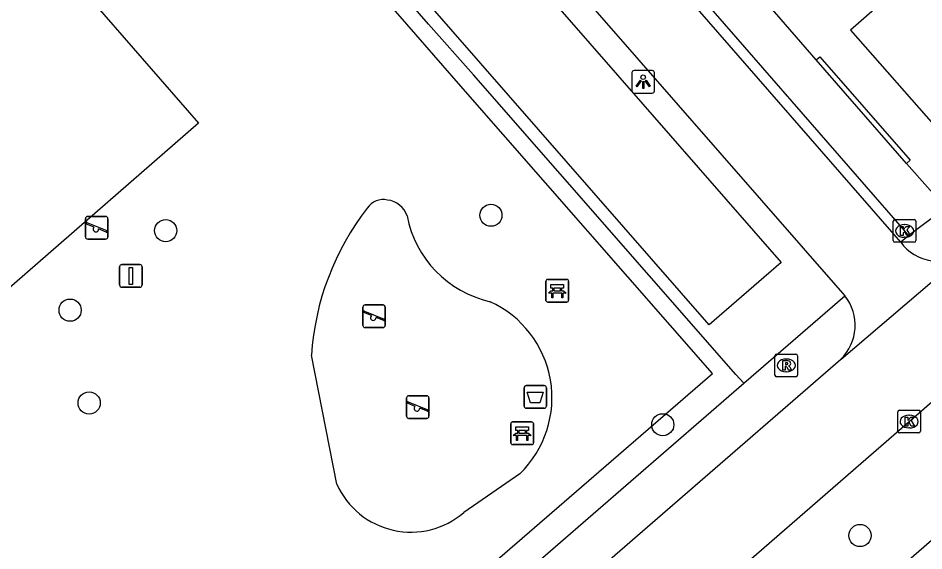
# Model space of a CAD drawing. Extents: x 155888 to 156864, y 383882 to 384671.
# Drawn here: x 156652.5 to 156692.46, y 384282.25 to 384305.75 of the extents above; entities that cross this region are included whole.
import ezdxf

# ---------------------------------------------------------------- set-up
doc = ezdxf.new("R2010")
doc.units = 0
for name, color, linetype in [('IMGEO_Afvalbak', 7, 'Continuous'), ('IMGEO_Bank', 7, 'Continuous'), ('IMGEO_Boom', 7, 'Continuous'), ('IMGEO_Groenvoorziening', 7, 'Continuous'), ('IMGEO_Haag', 7, 'Continuous'), ('IMGEO_Kolk', 7, 'Continuous'), ('IMGEO_Lichtpunt', 7, 'Continuous'), ('IMGEO_Muur', 7, 'Continuous'), ('IMGEO_Pand', 7, 'Continuous'), ('IMGEO_Rijbaan_lokaal_gesloten', 7, 'Continuous'), ('IMGEO_Rioolput', 7, 'Continuous'), ('IMGEO_Speelvoorziening', 7, 'Continuous'), ('IMGEO_Verkeersbordpaal', 7, 'Continuous'), ('IMGEO_Voetpad_open', 7, 'Continuous')]:
    doc.layers.add(name, color=color, linetype=linetype)

msp = doc.modelspace()

# ---------------------------------------------------------------- linework, layer by layer
at = {"layer": 'IMGEO_Afvalbak'}
for p, q in [((156674.914, 384289.537), (156675.704, 384289.537)), ((156675.704, 384289.537), (156674.914, 384289.537)), ((156674.814, 384288.637), (156674.814, 384289.437)), ((156674.814, 384289.437), (156674.814, 384288.637)), ((156675.804, 384289.437), (156675.804, 384288.637)), ((156675.804, 384288.637), (156675.804, 384289.437)), ((156675.704, 384288.537), (156674.914, 384288.537)), ((156674.914, 384288.537), (156675.704, 384288.537))]:
    msp.add_line(p, q, dxfattribs=at)
msp.add_lwpolyline([(156674.957, 384289.251), (156675.661, 384289.251), (156675.512, 384288.781), (156675.106, 384288.781), (156674.957, 384289.251)], dxfattribs=at)
for centre, start, end in [((156674.914, 384289.437), 90, 180), ((156674.914, 384289.437), 90, 180), ((156675.704, 384289.437), 0, 90), ((156675.704, 384289.437), 360, 90), ((156674.914, 384288.637), 180, 270), ((156674.914, 384288.637), 180, 270), ((156675.704, 384288.637), 270, 0), ((156675.704, 384288.637), 270, 0)]:
    msp.add_arc(centre, 0.1, start, end, dxfattribs=at)
at = {"layer": 'IMGEO_Bank'}
for p, q in [((156675.783, 384293.3), (156675.783, 384294.141)), ((156675.783, 384294.141), (156675.783, 384293.3)), ((156675.858, 384294.225), (156676.699, 384294.225)), ((156676.699, 384294.225), (156675.858, 384294.225)), ((156676.783, 384294.15), (156676.783, 384293.309)), ((156676.783, 384293.309), (156676.783, 384294.15)), ((156676.48, 384293.623), (156676.087, 384293.623)), ((156676.092, 384293.731), (156676.092, 384293.837)), ((156676.136, 384293.837), (156676.136, 384293.731)), ((156676.424, 384293.843), (156676.142, 384293.843)), ((156676.142, 384293.725), (156676.424, 384293.725)), ((156676.43, 384293.731), (156676.43, 384293.837)), ((156676.474, 384293.837), (156676.474, 384293.731)), ((156676.708, 384293.225), (156675.867, 384293.225)), ((156675.867, 384293.225), (156676.708, 384293.225)), ((156674.306, 384287.935), (156675.147, 384287.935)), ((156675.147, 384287.935), (156674.306, 384287.935)), ((156674.231, 384287.01), (156674.231, 384287.851)), ((156674.231, 384287.851), (156674.231, 384287.01)), ((156674.54, 384287.441), (156674.54, 384287.547)), ((156674.584, 384287.547), (156674.584, 384287.441)), ((156674.872, 384287.553), (156674.59, 384287.553)), ((156674.878, 384287.441), (156674.878, 384287.547)), ((156674.922, 384287.547), (156674.922, 384287.441)), ((156675.231, 384287.86), (156675.231, 384287.019)), ((156675.231, 384287.019), (156675.231, 384287.86)), ((156674.928, 384287.333), (156674.535, 384287.333)), ((156674.59, 384287.435), (156674.872, 384287.435)), ((156675.156, 384286.935), (156674.315, 384286.935)), ((156674.315, 384286.935), (156675.156, 384286.935))]:
    msp.add_line(p, q, dxfattribs=at)
for points in [[(156676.086, 384293.843), (156676, 384293.843), (156676, 384294.004), (156676.563, 384294.004), (156676.563, 384293.843), (156676.48, 384293.843)], [(156676.03, 384293.623), (156675.888, 384293.623), (156676, 384293.725), (156676.086, 384293.725)], [(156676.08, 384293.616), (156676.08, 384293.409), (156676.037, 384293.409), (156676.037, 384293.616)], [(156676.48, 384293.725), (156676.563, 384293.725), (156676.675, 384293.623), (156676.536, 384293.623)], [(156676.53, 384293.616), (156676.53, 384293.409), (156676.486, 384293.409), (156676.486, 384293.616)], [(156674.534, 384287.553), (156674.448, 384287.553), (156674.448, 384287.714), (156675.011, 384287.714), (156675.011, 384287.553), (156674.928, 384287.553)], [(156674.478, 384287.333), (156674.336, 384287.333), (156674.448, 384287.435), (156674.534, 384287.435)], [(156674.528, 384287.326), (156674.528, 384287.119), (156674.485, 384287.119), (156674.485, 384287.326)], [(156674.928, 384287.435), (156675.011, 384287.435), (156675.123, 384287.333), (156674.984, 384287.333)], [(156674.978, 384287.326), (156674.978, 384287.119), (156674.934, 384287.119), (156674.934, 384287.326)]]:
    msp.add_lwpolyline(points, dxfattribs=at)
for centre, radius, start, end in [((156675.861, 384294.147), 0.0779, 92.4484, 184.2845), ((156675.861, 384294.147), 0.0779, 92.4484, 184.2845), ((156676.705, 384294.147), 0.0779, 2.4484, 94.2845), ((156676.705, 384294.147), 0.0779, 2.4484, 94.2845), ((156676.03, 384293.616), 0.00671, 2.8957, 87.1043), ((156676.087, 384293.616), 0.00671, 92.8957, 177.1043), ((156676.085, 384293.836), 0.00671, 2.8957, 87.1043), ((156676.085, 384293.732), 0.00671, 272.8957, 357.1043), ((156676.142, 384293.836), 0.00671, 92.8957, 177.1043), ((156676.142, 384293.732), 0.00671, 182.8957, 267.1043), ((156676.424, 384293.836), 0.00671, 2.8957, 87.1043), ((156676.424, 384293.732), 0.00671, 272.8957, 357.1043), ((156676.481, 384293.836), 0.00671, 92.8957, 177.1043), ((156676.481, 384293.732), 0.00671, 182.8957, 267.1043), ((156676.479, 384293.616), 0.00671, 2.8957, 87.1043), ((156676.536, 384293.616), 0.00671, 92.8957, 177.1043), ((156675.861, 384293.303), 0.0779, 182.4484, 274.2845), ((156675.861, 384293.303), 0.0779, 182.4484, 274.2845), ((156676.705, 384293.303), 0.0779, 272.4484, 4.2845), ((156676.705, 384293.303), 0.0779, 272.4484, 4.2845), ((156674.309, 384287.857), 0.0779, 92.4484, 184.2845), ((156674.309, 384287.857), 0.0779, 92.4484, 184.2845), ((156675.153, 384287.857), 0.0779, 2.4484, 94.2845), ((156675.153, 384287.857), 0.0779, 2.4484, 94.2845), ((156674.533, 384287.546), 0.00671, 2.8957, 87.1043), ((156674.59, 384287.546), 0.00671, 92.8957, 177.1043), ((156674.872, 384287.546), 0.00671, 2.8957, 87.1043), ((156674.929, 384287.546), 0.00671, 92.8957, 177.1043), ((156674.478, 384287.326), 0.00671, 2.8957, 87.1043), ((156674.535, 384287.326), 0.00671, 92.8957, 177.1043), ((156674.533, 384287.442), 0.00671, 272.8957, 357.1043), ((156674.59, 384287.442), 0.00671, 182.8957, 267.1043), ((156674.872, 384287.442), 0.00671, 272.8957, 357.1043), ((156674.929, 384287.442), 0.00671, 182.8957, 267.1043), ((156674.927, 384287.326), 0.00671, 2.8957, 87.1043), ((156674.984, 384287.326), 0.00671, 92.8957, 177.1043), ((156674.309, 384287.013), 0.0779, 182.4484, 274.2845), ((156674.309, 384287.013), 0.0779, 182.4484, 274.2845), ((156675.153, 384287.013), 0.0779, 272.4484, 4.2845), ((156675.153, 384287.013), 0.0779, 272.4484, 4.2845)]:
    msp.add_arc(centre, radius, start, end, dxfattribs=at)
at = {"layer": 'IMGEO_Boom'}
for centre in [(156673.354, 384297.055), (156659.008, 384296.377), (156654.791, 384292.867), (156655.63, 384288.773), (156680.937, 384287.811), (156689.636, 384282.924)]:
    msp.add_circle(centre, 0.489, dxfattribs=at)
at = {"layer": 'IMGEO_Groenvoorziening'}
for points in [[(156658.29, 384326.886), (156686.158, 384294.976), (156682.981, 384292.22), (156655.199, 384324.031), (156658.29, 384326.886)], [(156650.83, 384292.753), (156647.23, 384296.905), (156644.734, 384299.783), (156639.017, 384306.374), (156648.672, 384314.702), (156652.983, 384309.731), (156655.486, 384306.845), (156660.447, 384301.123), (156650.83, 384292.753)], [(156666.558, 384285.188), (156665.436, 384290.877)], [(156674.628, 384285.65), (156672.161, 384283.939)]]:
    msp.add_lwpolyline(points, dxfattribs=at)
for centre, radius, start, end in [((156668.608, 384296.891), 0.856, 77.3738, 145.7199), ((156668.678, 384296.706), 1.027, 18.151, 83.4304), ((156677.265, 384290.104), 11.854, 142.1782, 176.2619), ((156674.391, 384297.947), 4.827, 191.0015, 257.1685), ((156671.387, 384289), 4.661, 314.0554, 65.5124), ((156669.826, 384286.658), 3.584, 204.2158, 310.6508)]:
    msp.add_arc(centre, radius, start, end, dxfattribs=at)
at = {"layer": 'IMGEO_Haag'}
for points in [[(156684.514, 384289.644), (156684.165, 384290.027), (156672.593, 384303.245), (156670.597, 384305.482), (156651.967, 384326.881), (156651.628, 384327.258)], [(156669.563, 384276.677), (156669.214, 384277.079), (156668.738, 384277.618), (156683.131, 384290.072), (156672.024, 384302.756), (156670.041, 384305.035), (156667.849, 384307.558), (156651.931, 384325.873), (156650.206, 384324.374), (156649.784, 384324.922), (156649.422, 384325.338)]]:
    msp.add_lwpolyline(points, dxfattribs=at)
at = {"layer": 'IMGEO_Kolk'}
for p, q in [((156691.104, 384295.938), (156691.104, 384296.79)), ((156691.179, 384296.864), (156692.031, 384296.864)), ((156692.105, 384296.79), (156692.105, 384295.938)), ((156691.592, 384296.644), (156691.617, 384296.644)), ((156692.031, 384295.864), (156691.179, 384295.864)), ((156691.615, 384296.084), (156691.59, 384296.084)), ((156691.303, 384287.527), (156691.303, 384288.379)), ((156691.378, 384288.453), (156692.23, 384288.453)), ((156692.304, 384288.379), (156692.304, 384287.527)), ((156691.791, 384288.233), (156691.816, 384288.233)), ((156691.814, 384287.673), (156691.789, 384287.673)), ((156692.23, 384287.453), (156691.378, 384287.453))]:
    msp.add_line(p, q, dxfattribs=at)
for points in [[(156691.104, 384295.938), (156691.104, 384296.79)], [(156691.179, 384296.864), (156692.031, 384296.864)], [(156692.105, 384296.79), (156692.105, 384295.938)], [(156691.425, 384296.564), (156691.548, 384296.564), (156691.548, 384296.413), (156691.678, 384296.564), (156691.842, 384296.564), (156691.696, 384296.413), (156691.849, 384296.164), (156691.697, 384296.164), (156691.612, 384296.328), (156691.548, 384296.261), (156691.548, 384296.164), (156691.425, 384296.164), (156691.425, 384296.564)], [(156692.031, 384295.864), (156691.179, 384295.864)], [(156691.303, 384287.527), (156691.303, 384288.379)], [(156691.378, 384288.453), (156692.23, 384288.453)], [(156692.304, 384288.379), (156692.304, 384287.527)], [(156691.624, 384288.153), (156691.747, 384288.153), (156691.747, 384288.002), (156691.877, 384288.153), (156692.041, 384288.153), (156691.895, 384288.002), (156692.048, 384287.753), (156691.896, 384287.753), (156691.811, 384287.917), (156691.747, 384287.85), (156691.747, 384287.753), (156691.624, 384287.753), (156691.624, 384288.153)], [(156692.23, 384287.453), (156691.378, 384287.453)]]:
    msp.add_lwpolyline(points, dxfattribs=at)
for centre, start, end in [((156691.181, 384296.788), 91.552, 178.448), ((156691.181, 384296.788), 91.552, 178.448), ((156692.029, 384296.788), 1.552, 88.448), ((156692.029, 384296.788), 1.552, 88.448), ((156691.181, 384295.94), 181.552, 268.448), ((156691.181, 384295.94), 181.552, 268.448), ((156692.029, 384295.94), 271.552, 358.448), ((156692.029, 384295.94), 271.552, 358.448), ((156691.38, 384288.377), 91.552, 178.448), ((156691.38, 384288.377), 91.552, 178.448), ((156692.228, 384288.377), 1.552, 88.448), ((156692.228, 384288.377), 1.552, 88.448), ((156691.38, 384287.529), 181.552, 268.448), ((156691.38, 384287.529), 181.552, 268.448), ((156692.228, 384287.529), 271.552, 358.448), ((156692.228, 384287.529), 271.552, 358.448)]:
    msp.add_arc(centre, 0.0765, start, end, dxfattribs=at)
for centre, major_axis, ratio, start_param, end_param in [((156691.591, 384296.364), (-0.387, 0.002), 0.722429, 4.712389, 7.853982), ((156691.616, 384296.364), (-0.39, 0.002), 0.717154, 1.570796, 4.712389), ((156691.79, 384287.953), (-0.387, 0.002), 0.722429, 4.712389, 7.853982), ((156691.815, 384287.953), (-0.39, 0.002), 0.717154, 1.570796, 4.712389)]:
    msp.add_ellipse(centre, major_axis=major_axis, ratio=ratio, start_param=start_param, end_param=end_param, dxfattribs=at)
at = {"layer": 'IMGEO_Lichtpunt'}
for p, q in [((156679.573, 384303.346), (156679.573, 384302.539)), ((156679.573, 384303.346), (156679.573, 384302.539)), ((156680.475, 384303.441), (156679.667, 384303.441)), ((156680.475, 384303.441), (156679.667, 384303.441)), ((156680.569, 384302.539), (156680.569, 384303.346)), ((156680.569, 384302.539), (156680.569, 384303.346)), ((156679.667, 384302.445), (156680.475, 384302.445)), ((156679.667, 384302.445), (156680.475, 384302.445))]:
    msp.add_line(p, q, dxfattribs=at)
for points in [[(156679.947, 384303.01), (156679.986, 384302.982), (156679.798, 384302.72), (156679.76, 384302.747), (156679.947, 384303.01)], [(156680.049, 384302.962), (156680.096, 384302.962), (156680.096, 384302.64), (156680.049, 384302.64), (156680.049, 384302.962)], [(156680.159, 384302.982), (156680.197, 384303.009), (156680.384, 384302.747), (156680.345, 384302.719), (156680.159, 384302.982)]]:
    msp.add_lwpolyline(points, dxfattribs=at)
msp.add_circle((156680.072, 384303.144), 0.0994, dxfattribs=at)
for centre, start, end in [((156679.667, 384303.346), 90, 180), ((156679.667, 384303.346), 90, 180), ((156680.475, 384303.346), 0, 90), ((156680.475, 384303.346), 0, 90), ((156679.667, 384302.539), 180, 270), ((156679.667, 384302.539), 180, 270), ((156680.475, 384302.539), 270, 0), ((156680.475, 384302.539), 270, 360)]:
    msp.add_arc(centre, 0.0946, start, end, dxfattribs=at)
at = {"layer": 'IMGEO_Muur'}
for points in [[(156687.705, 384303.913), (156687.862, 384304.049), (156691.848, 384299.48), (156691.693, 384299.344)], [(156691.693, 384299.344), (156687.705, 384303.913)]]:
    msp.add_lwpolyline(points, dxfattribs=at)
at = {"layer": 'IMGEO_Pand'}
msp.add_lwpolyline([(156691.016, 384311.093), (156693.131, 384308.665), (156689.211, 384305.218), (156693.203, 384300.685), (156697.695, 384304.581), (156700.384, 384306.913), (156696.628, 384311.229), (156699.268, 384313.525), (156696.916, 384316.228)], dxfattribs=at)
at = {"layer": 'IMGEO_Rijbaan_lokaal_gesloten'}
for points in [[(156691.431, 384295.865), (156658.744, 384333.399)], [(156656.091, 384331.142), (156688.963, 384293.503)], [(156673.475, 384272.027), (156674.975, 384273.325), (156691.805, 384287.952), (156708.555, 384302.487), (156710.042, 384303.791)], [(156688.781, 384290.696), (156688.813, 384290.7), (156694.427, 384295.502), (156694.426, 384295.545)], [(156657.372, 384263.445), (156688.781, 384290.696)]]:
    msp.add_lwpolyline(points, dxfattribs=at)
for centre, radius, start, end in [((156693.098, 384297.096), 2.072, 216.4449, 261.6276), ((156687.356, 384292.198), 2.07, 313.4928, 39.0877)]:
    msp.add_arc(centre, radius, start, end, dxfattribs=at)
at = {"layer": 'IMGEO_Rioolput'}
for p, q in [((156685.884, 384290.003), (156685.884, 384290.855)), ((156685.959, 384290.929), (156686.811, 384290.929)), ((156686.372, 384290.709), (156686.397, 384290.709)), ((156686.885, 384290.855), (156686.885, 384290.003)), ((156686.811, 384289.929), (156685.959, 384289.929)), ((156686.395, 384290.149), (156686.37, 384290.149))]:
    msp.add_line(p, q, dxfattribs=at)
for points in [[(156685.884, 384290.003), (156685.884, 384290.855)], [(156685.959, 384290.929), (156686.811, 384290.929)], [(156686.885, 384290.855), (156686.885, 384290.003)], [(156686.473, 384290.627), (156686.221, 384290.629), (156686.221, 384290.229)], [(156686.221, 384290.229), (156686.345, 384290.229), (156686.345, 384290.391), (156686.356, 384290.391)], [(156686.399, 384290.548), (156686.345, 384290.548), (156686.345, 384290.467)], [(156686.345, 384290.467), (156686.397, 384290.467)], [(156686.403, 384290.362), (156686.474, 384290.229), (156686.614, 384290.229), (156686.549, 384290.355)], [(156686.811, 384289.929), (156685.959, 384289.929)]]:
    msp.add_lwpolyline(points, dxfattribs=at)
for centre, radius, start, end in [((156685.961, 384290.853), 0.0765, 91.552, 178.448), ((156685.961, 384290.853), 0.0765, 91.552, 178.448), ((156686.809, 384290.853), 0.0765, 1.552, 88.448), ((156686.809, 384290.853), 0.0765, 1.552, 88.448), ((156686.355, 384290.338), 0.0533, 26.0293, 88.6989), ((156686.381, 384290.656), 0.19, 274.7715, 282.9687), ((156686.405, 384290.452), 0.0964, 77.0061, 93.1865), ((156686.419, 384290.509), 0.0378, 276.6634, 79.6772), ((156686.472, 384290.517), 0.109, 350.3612, 89.416), ((156686.47, 384290.517), 0.112, 277.5842, 350.9817), ((156686.454, 384290.302), 0.108, 29.5134, 73.7905), ((156685.961, 384290.005), 0.0765, 181.552, 268.448), ((156685.961, 384290.005), 0.0765, 181.552, 268.448), ((156686.809, 384290.005), 0.0765, 271.552, 358.448), ((156686.809, 384290.005), 0.0765, 271.552, 358.448)]:
    msp.add_arc(centre, radius, start, end, dxfattribs=at)
for centre, major_axis, ratio, start_param, end_param in [((156686.371, 384290.429), (-0.387, 0.002), 0.722429, 4.712389, 7.853982), ((156686.396, 384290.429), (-0.39, 0.002), 0.717154, 1.570796, 4.712389)]:
    msp.add_ellipse(centre, major_axis=major_axis, ratio=ratio, start_param=start_param, end_param=end_param, dxfattribs=at)
at = {"layer": 'IMGEO_Speelvoorziening'}
for p, q in [((156655.466, 384296.103), (156655.466, 384296.903)), ((156655.466, 384296.903), (156655.466, 384296.103)), ((156655.849, 384296.531), (156655.51, 384296.668)), ((156655.535, 384296.728), (156656.411, 384296.375)), ((156655.566, 384297.003), (156656.356, 384297.003)), ((156656.356, 384297.003), (156655.566, 384297.003)), ((156656.456, 384296.903), (156656.456, 384296.103)), ((156656.456, 384296.103), (156656.456, 384296.903)), ((156656.387, 384296.315), (156656.047, 384296.452)), ((156656.356, 384296.003), (156655.566, 384296.003)), ((156655.566, 384296.003), (156656.356, 384296.003)), ((156667.805, 384293.097), (156668.595, 384293.097)), ((156668.595, 384293.097), (156667.805, 384293.097)), ((156667.705, 384292.197), (156667.705, 384292.997)), ((156667.705, 384292.997), (156667.705, 384292.197)), ((156668.088, 384292.625), (156667.749, 384292.762)), ((156667.774, 384292.822), (156668.65, 384292.469)), ((156668.695, 384292.997), (156668.695, 384292.197)), ((156668.695, 384292.197), (156668.695, 384292.997)), ((156668.626, 384292.409), (156668.286, 384292.546)), ((156668.595, 384292.097), (156667.805, 384292.097)), ((156667.805, 384292.097), (156668.595, 384292.097)), ((156669.731, 384289.092), (156670.521, 384289.092)), ((156670.521, 384289.092), (156669.731, 384289.092)), ((156669.631, 384288.192), (156669.631, 384288.992)), ((156669.631, 384288.992), (156669.631, 384288.192)), ((156670.014, 384288.62), (156669.675, 384288.757)), ((156669.7, 384288.817), (156670.576, 384288.464)), ((156670.621, 384288.992), (156670.621, 384288.192)), ((156670.621, 384288.192), (156670.621, 384288.992)), ((156670.552, 384288.404), (156670.212, 384288.541)), ((156670.521, 384288.092), (156669.731, 384288.092)), ((156669.731, 384288.092), (156670.521, 384288.092))]:
    msp.add_line(p, q, dxfattribs=at)
for centre, radius, start, end in [((156655.566, 384296.903), 0.1, 90, 180), ((156655.566, 384296.903), 0.1, 90, 180), ((156655.523, 384296.698), 0.0327, 68.078, 248.078), ((156656.356, 384296.903), 0.1, 0, 90), ((156656.356, 384296.903), 0.1, 360, 90), ((156655.928, 384296.441), 0.12, 130.9928, 5.1632), ((156656.399, 384296.345), 0.0327, 248.078, 68.078), ((156655.566, 384296.103), 0.1, 180, 270), ((156655.566, 384296.103), 0.1, 180, 270), ((156656.356, 384296.103), 0.1, 270, 0), ((156656.356, 384296.103), 0.1, 270, 0), ((156667.805, 384292.997), 0.1, 90, 180), ((156667.805, 384292.997), 0.1, 90, 180), ((156668.595, 384292.997), 0.1, 0, 90), ((156668.595, 384292.997), 0.1, 360, 90), ((156667.762, 384292.792), 0.0327, 68.078, 248.078), ((156668.167, 384292.535), 0.12, 130.9928, 5.1632), ((156668.638, 384292.439), 0.0327, 248.078, 68.078), ((156667.805, 384292.197), 0.1, 180, 270), ((156667.805, 384292.197), 0.1, 180, 270), ((156668.595, 384292.197), 0.1, 270, 0), ((156668.595, 384292.197), 0.1, 270, 0), ((156669.731, 384288.992), 0.1, 90, 180), ((156669.731, 384288.992), 0.1, 90, 180), ((156670.521, 384288.992), 0.1, 0, 90), ((156670.521, 384288.992), 0.1, 360, 90), ((156669.688, 384288.787), 0.0327, 68.078, 248.078), ((156670.093, 384288.53), 0.12, 130.9928, 5.1632), ((156670.564, 384288.434), 0.0327, 248.078, 68.078), ((156669.731, 384288.192), 0.1, 180, 270), ((156669.731, 384288.192), 0.1, 180, 270), ((156670.521, 384288.192), 0.1, 270, 0), ((156670.521, 384288.192), 0.1, 270, 0)]:
    msp.add_arc(centre, radius, start, end, dxfattribs=at)
at = {"layer": 'IMGEO_Verkeersbordpaal'}
for p, q in [((156656.975, 384293.978), (156656.975, 384294.778)), ((156656.975, 384294.778), (156656.975, 384293.978)), ((156657.075, 384294.878), (156657.865, 384294.878)), ((156657.865, 384294.878), (156657.075, 384294.878)), ((156657.965, 384294.778), (156657.965, 384293.978)), ((156657.965, 384293.978), (156657.965, 384294.778)), ((156657.865, 384293.878), (156657.075, 384293.878)), ((156657.075, 384293.878), (156657.865, 384293.878))]:
    msp.add_line(p, q, dxfattribs=at)
msp.add_lwpolyline([(156657.395, 384294.753), (156657.545, 384294.753), (156657.545, 384294.003), (156657.395, 384294.003), (156657.395, 384294.753)], dxfattribs=at)
for centre, start, end in [((156657.075, 384294.778), 90, 180), ((156657.075, 384294.778), 90, 180), ((156657.865, 384294.778), 0, 90), ((156657.865, 384294.778), 360, 90), ((156657.075, 384293.978), 180, 270), ((156657.075, 384293.978), 180, 270), ((156657.865, 384293.978), 270, 0), ((156657.865, 384293.978), 270, 0)]:
    msp.add_arc(centre, 0.1, start, end, dxfattribs=at)
at = {"layer": 'IMGEO_Voetpad_open'}
for points in [[(156659.084, 384333.714), (156691.606, 384296.365), (156691.796, 384296.165)], [(156687.705, 384303.913), (156685.67, 384306.256)], [(156710.042, 384303.791), (156711.571, 384302.065), (156713.109, 384300.329), (156676.443, 384268.529), (156674.96, 384270.277), (156673.475, 384272.027)], [(156693.423, 384297.378), (156691.693, 384299.344)], [(156693.423, 384297.378), (156691.796, 384296.165)], [(156691.796, 384296.165), (156691.431, 384295.865)], [(156684.514, 384289.644), (156688.963, 384293.503)], [(156669.563, 384276.677), (156684.514, 384289.644)]]:
    msp.add_lwpolyline(points, dxfattribs=at)

doc.saveas('drawing.dxf')
